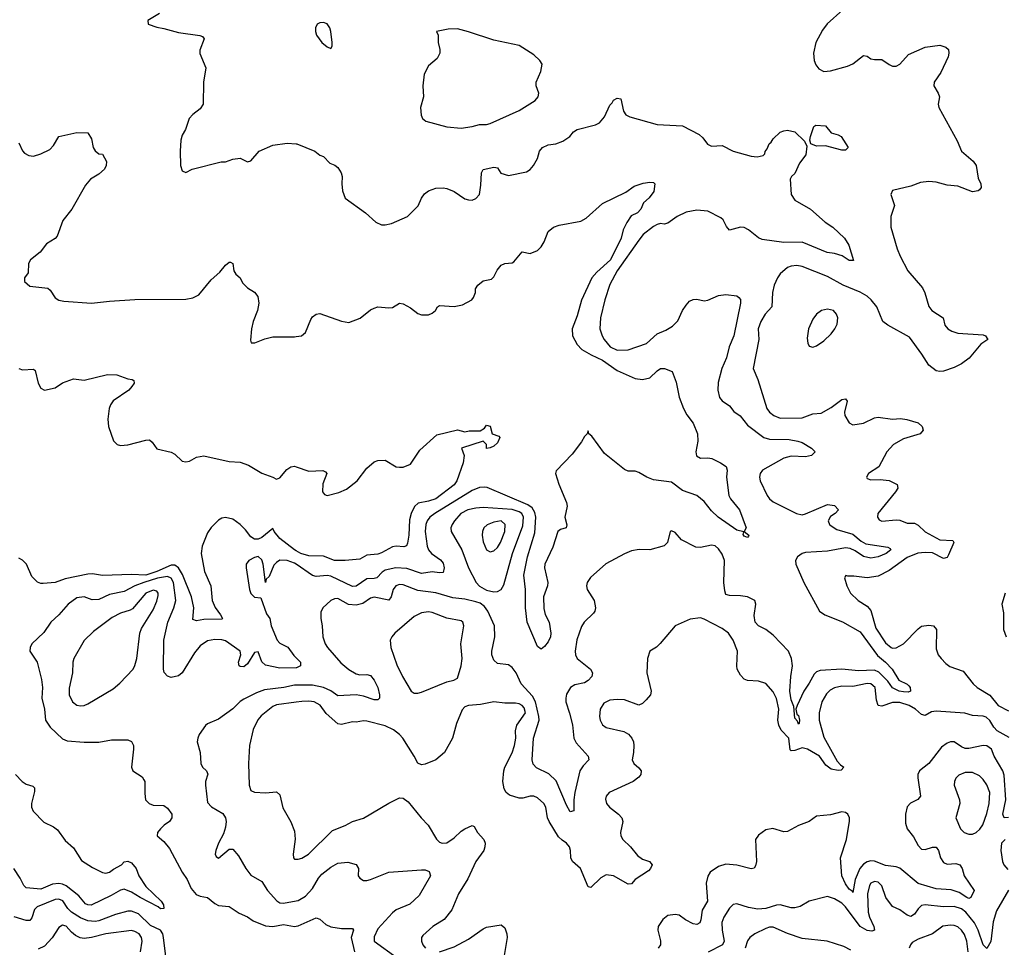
# Model space of a CAD drawing. Header units: inches. Extents: x 1603819 to 1745079, y 385938 to 533966.
# Tile 344 of 561: x 1668474 to 1673906, y 444016 to 449135. Entities that reach past the tile are written whole.
import ezdxf

# ---------------------------------------------------------------- set-up
doc = ezdxf.new("R2010")
doc.units = ezdxf.units.IN
doc.header["$MEASUREMENT"] = 0
doc.layers.add('B6464', color=7, linetype='Continuous')
doc.layers.add('B6474', color=7, linetype='Continuous')

msp = doc.modelspace()

# ---------------------------------------------------------------- linework, layer by layer
at = {"layer": 'B6464', "color": 5}
for points, elevation in [([(1669246, 449170), (1669181, 449130), (1669182, 449110), (1669230, 449093.4), (1669270, 449086.7), (1669350, 449063.8), (1669467.5, 449047.5), (1669482, 449042), (1669492, 449030), (1669467.5, 448967.5), (1669467.9, 448947.9), (1669500.7, 448870), (1669487.3, 448790), (1669485.5, 448670), (1669470, 448642.7), (1669430, 448612.7), (1669408.4, 448590), (1669388.5, 448530), (1669370, 448498), (1669363.5, 448470), (1669359, 448410), (1669361.1, 448330), (1669370, 448301), (1669390, 448291.3), (1669426, 448310), (1669586, 448350), (1669610, 448351), (1669650, 448364.7), (1669690, 448371), (1669730, 448351.3), (1669750, 448356), (1669795.3, 448410), (1669870, 448442.8), (1669950, 448454), (1670000, 448450.2)], 360), ([(1668470, 448456), (1668490, 448411), (1668499.5, 448399.5), (1668525.1, 448385.1), (1668550, 448383), (1668590, 448395.5), (1668640.5, 448419.5), (1668659.7, 448440.3), (1668690, 448490.3), (1668790, 448512.9), (1668850, 448510.4), (1668870, 448478), (1668879.1, 448430), (1668890, 448411), (1668910, 448394.8), (1668930, 448394), (1668952.5, 448352.5), (1668951.4, 448330), (1668940.9, 448310), (1668910, 448282.3), (1668864.7, 448255.3), (1668837.4, 448222.6), (1668762.2, 448090), (1668712.4, 448027.6), (1668680, 447940), (1668670, 447928.4), (1668622.6, 447897.4), (1668587.6, 447852.4), (1668534, 447810), (1668522, 447790), (1668521, 447739), (1668500.7, 447710), (1668499.5, 447690), (1668530, 447665.5), (1668630, 447654), (1668642.5, 447642.5), (1668670, 447600.7), (1668690, 447587.4), (1668717.3, 447582.7), (1668870, 447570.2), (1668970, 447582.2), (1669109.2, 447590.8), (1669390, 447593.5), (1669430, 447600.2), (1669462.7, 447617.3), (1669530, 447699.5), (1669577.5, 447742.5), (1669610, 447780.7), (1669630, 447797.3), (1669636.8, 447796.8), (1669650.5, 447790.5), (1669654.8, 447750), (1669666.8, 447730), (1669690.5, 447710.5), (1669703.4, 447683.4), (1669730, 447656), (1669770, 447631), (1669787.1, 447607.1), (1669793.4, 447570), (1669786, 447530), (1669762.6, 447470), (1669752.4, 447430), (1669747.1, 447367.1), (1669751.6, 447351.6), (1669771.3, 447351.3), (1669825.8, 447374.2), (1669870, 447384.4), (1669990, 447385.5), (1670000, 447386.8)], 340), ([(1668470, 447211), (1668490, 447202.8), (1668550, 447206), (1668558.5, 447198.5), (1668576, 447130), (1668590, 447102), (1668610, 447091.3), (1668670, 447102.8), (1668709.4, 447130.6), (1668770, 447154), (1668830, 447146.4), (1668958, 447178), (1669010, 447174.9), (1669070, 447153.4), (1669094, 447150), (1669103.6, 447143.6), (1669106, 447130), (1669093.4, 447110), (1669075.5, 447090), (1668990, 447031.3), (1668974.9, 447010), (1668967.7, 446990), (1668959.6, 446930), (1668964.2, 446890), (1668990.7, 446810.7), (1669012, 446790), (1669030, 446785.5), (1669070, 446788), (1669170, 446815.5), (1669190, 446816.3), (1669204.1, 446804.1), (1669230, 446767.7), (1669310, 446748.4), (1669330, 446737.1), (1669370, 446698.4), (1669390, 446694.9), (1669410, 446699.6), (1669450, 446720.7), (1669490, 446728.6), (1669630, 446696.5), (1669690, 446693), (1669736.6, 446676.6), (1669810, 446632.8), (1669870.4, 446610.4), (1669890, 446598.8), (1669910, 446606), (1669947.3, 446652.7), (1669970, 446668.2), (1669990, 446670.3), (1670000, 446667.1)], 320), ([(1670000, 446204.1), (1669990, 446210), (1669910, 446272.5), (1669877.9, 446310), (1669870, 446327.2), (1669810, 446278.3), (1669790, 446267.8), (1669770, 446268.7), (1669750, 446280.3), (1669720.2, 446320.2), (1669691, 446350), (1669650, 446378.9), (1669610, 446388.3), (1669590, 446384.7), (1669570, 446373.9), (1669530, 446332.7), (1669510, 446302.9), (1669480.1, 446230), (1669475.7, 446190), (1669493.7, 446090), (1669527.7, 446010), (1669536.2, 445930), (1669551.5, 445891.5), (1669581.6, 445850), (1669592.4, 445830), (1669590, 445827.3), (1669490, 445825.5), (1669450, 445818.3), (1669430, 445825.2), (1669434.8, 445890), (1669421.5, 445950), (1669372.8, 446072.8), (1669350, 446109.9), (1669330, 446125.6), (1669310, 446124.8), (1669230.9, 446089.1), (1669170, 446069.1), (1669090, 446072.7), (1668930, 446067.8), (1668876.4, 446076.4), (1668850, 446075.8), (1668725.3, 446050), (1668670, 446029.4), (1668602.9, 446022.9), (1668590, 446023.4), (1668571.8, 446031.8), (1668541.6, 446061.6), (1668510.6, 446130), (1668490, 446151.8), (1668470, 446163.9)], 320), ([(1670000, 446129.6), (1669990, 446136.4), (1669950, 446150.6), (1669910, 446151.6), (1669890, 446140.3), (1669876, 446124), (1669850, 446062.9), (1669833.3, 446046.7), (1669830, 446028.7), (1669817.3, 446130), (1669810, 446154.2), (1669790, 446171.7), (1669770, 446167.1), (1669738.4, 446150), (1669724.2, 446130), (1669723.6, 446110), (1669741.3, 445990), (1669748.3, 445968.3), (1669770, 445948), (1669804.7, 445944.7), (1669835.8, 445855.8), (1669854.3, 445830), (1669861.1, 445790), (1669894.9, 445710), (1669910, 445694.9), (1669952.5, 445672.5), (1669987, 445627), (1670000, 445613.9)], 340), ([(1670000, 445558.9), (1669910, 445555.4), (1669830, 445572.9), (1669810, 445591.1), (1669790, 445647), (1669770, 445643), (1669730, 445579.8), (1669710, 445564.4), (1669690, 445565.1), (1669684.4, 445570), (1669681.4, 445590), (1669694.1, 445630), (1669689.8, 445650), (1669610, 445706.4), (1669590, 445713.4), (1669550, 445714.9), (1669510, 445707.9), (1669470, 445679.9), (1669438.5, 445641.5), (1669370, 445531.3), (1669350, 445514.7), (1669310, 445504.4), (1669290, 445511.3), (1669271.7, 445531.7), (1669266.6, 445550), (1669269.2, 445710), (1669291.6, 445810), (1669325, 445890), (1669334.6, 445930), (1669322.9, 446030), (1669310, 446052.4), (1669290, 446061.8), (1669234, 446053.9), (1669158.6, 446030), (1669109.3, 446010.7), (1669050, 445979.9), (1668970, 445963.4), (1668910, 445935.9), (1668873.7, 445933.7), (1668830, 445949.7), (1668790, 445944.4), (1668741.7, 445910), (1668690.1, 445849.9), (1668646, 445810), (1668607.7, 445752.3), (1668541.1, 445690), (1668532, 445670), (1668530.4, 445650), (1668570.3, 445590), (1668594.5, 445494.5), (1668599.8, 445450), (1668596.6, 445390), (1668611.2, 445330), (1668616.5, 445270), (1668641.1, 445230), (1668710, 445165.7), (1668735.1, 445155.1), (1668830, 445148.4), (1668910, 445148.5), (1668980.4, 445160.4), (1669050, 445161.3), (1669070, 445160.4), (1669091.6, 445151.6), (1669101.6, 445130), (1669101.6, 445110), (1669090.5, 445010), (1669097.3, 444990), (1669150, 444956.3), (1669159.6, 444939.6), (1669163.7, 444930), (1669163.7, 444863.7), (1669168.2, 444830), (1669187.3, 444810), (1669210, 444800.4), (1669270, 444799.1), (1669290, 444783), (1669312.4, 444750), (1669312.7, 444730), (1669300.3, 444710), (1669270.4, 444690), (1669250.4, 444670), (1669234.9, 444650), (1669233, 444630), (1669270, 444600.3), (1669300.9, 444560.9), (1669370.2, 444430.2), (1669398.6, 444390), (1669420, 444340), (1669447.9, 444307.9), (1669470, 444298.5), (1669510, 444290.2), (1669550, 444257), (1669570, 444247.2), (1669630, 444241.5), (1669684.5, 444204.5), (1669730, 444183.6), (1669761.9, 444161.9), (1669830, 444133.4), (1669870, 444131.2), (1669930, 444141.7), (1669990, 444130.1), (1670000, 444131.9)], 340), ([(1670000, 445463.2), (1669990, 445463.3), (1669930.4, 445449.6), (1669823.9, 445436.1), (1669779.5, 445420.5), (1669710, 445385.7), (1669690, 445372.4), (1669650, 445332.2), (1669570, 445275.6), (1669510.3, 445249.7), (1669499.9, 445240.1), (1669464.4, 445190), (1669455.8, 445170), (1669453.7, 445150), (1669470.2, 445090.2), (1669473.6, 445030), (1669481.7, 445010), (1669505.3, 444990), (1669511.3, 444971.3), (1669499.3, 444930), (1669498.5, 444910), (1669510, 444814.8), (1669531.3, 444791.3), (1669594.6, 444754.6), (1669610, 444730.4), (1669613.4, 444710), (1669610, 444679), (1669598.4, 444641.6), (1669570.3, 444590), (1669556.9, 444550), (1669552.4, 444530), (1669557.6, 444517.6), (1669570, 444507), (1669630, 444556.4), (1669650, 444557.1), (1669680.3, 444520.3), (1669721.1, 444450), (1669750, 444414), (1669810, 444378.9), (1669840.2, 444330), (1669891.7, 444271.7), (1669910, 444261.6), (1669930, 444259), (1670000, 444272.6)], 360), ([(1670000, 445368.8), (1669890, 445354.7), (1669870, 445345), (1669806.3, 445293.7), (1669788.2, 445271.8), (1669762.8, 445217.2), (1669741.9, 445130), (1669736, 445030), (1669739.5, 444910), (1669750, 444881.7), (1669770, 444872.3), (1669830, 444867.5), (1669890, 444873.4), (1669910, 444856.3), (1669925.9, 444785.9), (1669970, 444707.7), (1669990, 444656), (1669992.9, 444612.9), (1669982.3, 444530), (1669984.4, 444510), (1669990, 444502), (1670000, 444501.6)], 380), ([(1668450.7, 444970), (1668486.8, 444930), (1668510, 444916.3), (1668545.8, 444905.8), (1668556.1, 444896.1), (1668555.8, 444875.8), (1668538.8, 444810), (1668539.7, 444790), (1668547.8, 444767.8), (1668606.8, 444706.8), (1668661, 444681), (1668683.2, 444663.2), (1668724.3, 444604.3), (1668770, 444564.2), (1668815.4, 444495.4), (1668875.6, 444455.6), (1668930, 444428.9), (1668950, 444425.3), (1668970, 444430.3), (1668992.3, 444447.7), (1669035.1, 444470), (1669050, 444487.3), (1669070, 444490.7), (1669090, 444482.8), (1669116, 444450), (1669131.3, 444410), (1669170, 444350.8), (1669253.6, 444270), (1669267, 444250), (1669270, 444229.5), (1669250, 444227.7), (1669238.3, 444238.3), (1669139.2, 444290), (1669090, 444320.8), (1669050, 444336.2), (1669030, 444331.5), (1668979.3, 444300.7), (1668868.4, 444248.4), (1668850, 444249.5), (1668836.5, 444256.4), (1668799.4, 444299.4), (1668730, 444355), (1668710, 444364.7), (1668690, 444367.6), (1668655.7, 444364.3), (1668590, 444337), (1668510, 444343.2), (1668496.3, 444356.3), (1668477.4, 444397.4), (1668441.3, 444450)], 320), ([(1669281.5, 443950), (1669267.8, 444070), (1669262.7, 444090), (1669249.9, 444109.9), (1669195.3, 444135.3), (1669130, 444200.9), (1669090, 444215.1), (1669070, 444214.4), (1669003.3, 444196.7), (1668910, 444162.5), (1668890, 444159), (1668850, 444162.5), (1668810, 444178.1), (1668760.2, 444210), (1668740.1, 444230), (1668712, 444272), (1668690, 444281.8), (1668670, 444278.9), (1668570, 444239.1), (1668556.3, 444223.7), (1668540.8, 444179.2), (1668530, 444163.1), (1668510, 444162.9), (1668443.6, 444183.6)], 340), ([(1669139.6, 443990), (1669148.7, 444050), (1669145.2, 444070), (1669132.9, 444090), (1669110, 444103.7), (1669090, 444107.5), (1668950, 444089.4), (1668870.6, 444069.4), (1668830, 444064), (1668808, 444068), (1668781.4, 444081.4), (1668759.2, 444099.2), (1668730, 444132.8), (1668710, 444138.5), (1668690, 444125.1), (1668652.9, 444067.1), (1668610, 444022.6), (1668575.5, 444004.5)], 360)]:
    msp.add_lwpolyline(points, dxfattribs=dict(at, elevation=elevation))
at = {"layer": 'B6464', "color": 5, "elevation": 360}
msp.add_lwpolyline([(1669210, 445986.6), (1669170, 445971), (1669095.8, 445884.2), (1669083.6, 445876.4), (1669030, 445859.8), (1668984.1, 445835.9), (1668881, 445759), (1668830, 445709.7), (1668772.8, 445610), (1668767.1, 445590), (1668765.4, 445530), (1668746.8, 445446.8), (1668747, 445410), (1668765.8, 445370), (1668790, 445352.4), (1668810, 445348.3), (1668830, 445350.2), (1668850, 445358.6), (1668990, 445442), (1669027.1, 445472.9), (1669099.2, 445550), (1669109.8, 445570.1), (1669119.8, 445610), (1669135.8, 445750), (1669145.6, 445774.4), (1669210, 445878.9), (1669230, 445925.3), (1669237.1, 445957.1), (1669237, 445970), (1669230, 445980.4)], close=True, dxfattribs=at)
at = {"layer": 'B6474', "color": 5}
for points, elevation in [([(1673015.4, 449190), (1672928.4, 449111.6), (1672903.1, 449077), (1672866.9, 449010), (1672853.5, 448950), (1672857.6, 448910), (1672866.8, 448886.8), (1672883.5, 448863.5), (1672910, 448849.1), (1672946.9, 448853.1), (1673041.4, 448878.6), (1673070, 448892.2), (1673130, 448937), (1673150, 448934.9), (1673170, 448919.3), (1673190, 448914.9), (1673230, 448916.3), (1673270, 448887.7), (1673290, 448878.8), (1673310, 448878.8), (1673330, 448890.8), (1673377.4, 448942.6), (1673470, 448983.8), (1673550, 448995.5), (1673584.1, 448984.1), (1673597.3, 448970), (1673600.5, 448950), (1673595.8, 448930), (1673556.3, 448843.7), (1673519.3, 448790), (1673517.1, 448770), (1673542, 448730), (1673547.7, 448710), (1673540.7, 448670), (1673544.9, 448650), (1673646.7, 448466.7), (1673670.4, 448410), (1673734.1, 448354.1), (1673750.2, 448330.2), (1673761, 448261), (1673775.8, 448230), (1673777.6, 448210), (1673770, 448196), (1673761, 448190), (1673730, 448186), (1673650, 448217.2), (1673590, 448221.8), (1673530, 448238.8), (1673490, 448242.8), (1673443.7, 448236.3), (1673390, 448216.5), (1673290, 448192.3), (1673280.7, 448170), (1673300.4, 448110), (1673280.2, 448050), (1673279.8, 447990), (1673315.3, 447870), (1673331.6, 447830), (1673373.4, 447750), (1673455.3, 447655.3), (1673468.1, 447628.1), (1673490, 447552.4), (1673506.2, 447530), (1673568.2, 447490), (1673578.7, 447450), (1673594.4, 447430), (1673615.8, 447415.8), (1673650, 447405.8), (1673790, 447395.8), (1673802.8, 447390), (1673814.8, 447370), (1673776.1, 447343.9), (1673712.1, 447267.9), (1673670, 447235.2), (1673630, 447216.1), (1673570, 447195.9), (1673550, 447192.8), (1673530, 447196.8), (1673488.9, 447228.9), (1673451.5, 447290), (1673382.9, 447382.9), (1673262.7, 447450), (1673235.3, 447470), (1673203.4, 447550), (1673171.7, 447590), (1673149.1, 447609.1), (1673110, 447632.2), (1673016.8, 447670), (1672930, 447717.1), (1672790, 447773.7), (1672761.7, 447778.3), (1672730, 447775.8), (1672710, 447767.3), (1672670, 447732.4), (1672653.9, 447710), (1672636.1, 447670), (1672626.4, 447630), (1672622.9, 447550), (1672587.4, 447510), (1672563.7, 447470), (1672548.2, 447430), (1672551, 447370), (1672519.7, 447210), (1672545.6, 447150), (1672596, 446990), (1672610, 446969.2), (1672634.6, 446950), (1672670, 446935.9), (1672790, 446937.5), (1672850, 446959.7), (1672895.9, 446964.1), (1672950, 446995), (1673010, 447038.3), (1673030, 447042.8), (1673038.5, 447030), (1673023.8, 446970), (1673026.3, 446950), (1673049.6, 446909.6), (1673070, 446900.2), (1673130, 446909.4), (1673190, 446937.1), (1673210, 446941.6), (1673290, 446931.4), (1673333.7, 446933.7), (1673369.1, 446929.1), (1673430.3, 446910.3), (1673453.4, 446890), (1673458, 446870), (1673442, 446850), (1673350, 446822.9), (1673294.7, 446790), (1673258.6, 446750), (1673213.1, 446666.9), (1673157.3, 446630), (1673144.9, 446610), (1673150, 446602.8), (1673170, 446595.5), (1673221.7, 446598.3), (1673270, 446592.6), (1673314.4, 446570), (1673318, 446550), (1673306.5, 446530), (1673208.8, 446410), (1673206.7, 446390), (1673215.6, 446375.6), (1673230, 446367.6), (1673310, 446375.8), (1673330, 446372.8), (1673370, 446357.1), (1673410, 446356.3), (1673430, 446344.8), (1673468.7, 446308.7), (1673550, 446264), (1673621.6, 446261.6), (1673627.1, 446250), (1673598.9, 446181.1), (1673590, 446166.2), (1673570, 446161.2), (1673510, 446192.8), (1673470, 446195.2), (1673429.8, 446190.2), (1673370, 446167.2), (1673270, 446095), (1673210, 446064.3), (1673150, 446054), (1673076, 446064), (1673043.2, 446063.2), (1673031.6, 446068.4), (1673024.7, 446055.3), (1673038, 446010), (1673058, 445970), (1673100.3, 445930), (1673150, 445899.3), (1673170, 445874.9), (1673196.4, 445776.4), (1673250, 445695.5), (1673282.3, 445670), (1673290, 445666.5), (1673310, 445668.3), (1673350, 445690.2), (1673430, 445774.2), (1673450, 445787.2), (1673490, 445794), (1673516.3, 445790), (1673532.4, 445770), (1673530, 445662.8), (1673541.8, 445630), (1673556.9, 445610), (1673582.8, 445582.8), (1673606.2, 445566.2), (1673679.2, 445539.2), (1673734, 445470), (1673756.5, 445450), (1673826.5, 445406.5), (1673871.6, 445350), (1673930, 445321.3)], 380), ([(1670000, 448450.2), (1670002, 448450), (1670102.8, 448410), (1670130, 448387.3), (1670150, 448381), (1670184.4, 448344.4), (1670212.3, 448332.3), (1670230, 448318.8), (1670247.7, 448290), (1670253.4, 448270), (1670250.6, 448229.4), (1670254.4, 448190), (1670270.3, 448150.3), (1670381.3, 448070), (1670438, 448018), (1670470, 448004), (1670490, 448002.8), (1670526, 448010), (1670614, 448050), (1670671.6, 448108.4), (1670690, 448150.6), (1670706.6, 448173.4), (1670730, 448190.4), (1670770, 448204.9), (1670810, 448207.3), (1670830, 448204), (1670870, 448187.7), (1670930, 448147.3), (1670950, 448140.7), (1670970, 448139.1), (1670990, 448147.7), (1671010, 448171), (1671018.2, 448221.8), (1671021.4, 448290), (1671030.9, 448309.1), (1671090, 448321.6), (1671099.9, 448319.9), (1671110, 448317.3), (1671129.1, 448289.1), (1671170, 448275.3), (1671270, 448296.3), (1671290, 448308.4), (1671309.5, 448330), (1671331.5, 448370), (1671341.6, 448410), (1671358, 448430), (1671390, 448443.8), (1671430.9, 448450.9), (1671470, 448464.9), (1671508.5, 448491.5), (1671530, 448516.3), (1671549.2, 448530), (1671650, 448555.4), (1671673.5, 448566.5), (1671699.9, 448600.1), (1671730, 448664.4), (1671743.3, 448676.7), (1671750, 448690.4), (1671770, 448702.8), (1671790, 448698), (1671805.3, 448630), (1671818.9, 448610), (1671839.2, 448599.2), (1671990, 448557.8), (1672130.1, 448550.1), (1672222.2, 448502.2), (1672242.9, 448482.9), (1672268.3, 448448.3), (1672290, 448436.9), (1672350, 448440.1), (1672410, 448410.1), (1672510, 448381.8), (1672542.3, 448377.8), (1672575.1, 448384.9), (1672585.6, 448394.4), (1672587, 448407), (1672598.3, 448421.7), (1672608.7, 448450), (1672620.5, 448459.5), (1672630, 448478), (1672670, 448514.8), (1672690, 448522), (1672710, 448524.7), (1672750, 448516), (1672804.5, 448464.5), (1672816.9, 448436.9), (1672810.4, 448390), (1672776.7, 448343.3), (1672750, 448287.3), (1672732.7, 448270), (1672725.2, 448254.8), (1672730.2, 448170), (1672750, 448139.6), (1672836.1, 448090), (1672917.7, 448017.7), (1672960.4, 447990), (1673024, 447930), (1673048, 447890), (1673073.4, 447806.6), (1673050, 447805.6), (1673011.2, 447831.2), (1672970, 447844.2), (1672929.2, 447850), (1672790, 447907.7), (1672690, 447906), (1672570, 447922.6), (1672550, 447931.1), (1672495.4, 447975.4), (1672470, 447987.6), (1672450, 447991), (1672390, 447974.3), (1672373.2, 447993.2), (1672355.3, 448030), (1672342.6, 448042.6), (1672270, 448078.9), (1672210, 448084.5), (1672150, 448072.2), (1672100.6, 448050), (1672050, 448012.9), (1672030, 448006.8), (1672010, 448009.8), (1671990, 448005.8), (1671970, 447994.3), (1671914.2, 447950), (1671890, 447919.4), (1671770, 447749.7), (1671730, 447673), (1671702.1, 447590), (1671678.1, 447490), (1671675.4, 447430), (1671687.8, 447390), (1671699.1, 447370), (1671732.4, 447330), (1671770, 447310.6), (1671830, 447313.2), (1671931.4, 447348.6), (1671990, 447402.3), (1672039.1, 447420.9), (1672076, 447444), (1672105.8, 447474.2), (1672129.8, 447530), (1672150, 447559.5), (1672170, 447581.1), (1672190, 447591.8), (1672210, 447592), (1672250, 447582.8), (1672270, 447586.7), (1672330, 447613.8), (1672370, 447619.5), (1672430, 447610.4), (1672441.6, 447601.6), (1672450.3, 447590.3), (1672450.3, 447570), (1672414.7, 447390), (1672387.5, 447330), (1672373.1, 447270), (1672348.4, 447210), (1672327.8, 447132.2), (1672325.2, 447090), (1672334.7, 447050), (1672350, 447031.6), (1672390, 447004.6), (1672413.5, 446973.5), (1672449.4, 446949.4), (1672490, 446897.3), (1672578.9, 446830), (1672610, 446819.8), (1672718.3, 446818.3), (1672766.4, 446810), (1672790, 446800.9), (1672841.6, 446770), (1672863, 446750), (1672842, 446730), (1672810, 446722.4), (1672730, 446726.2), (1672690, 446715.7), (1672571.4, 446648.6), (1672559.3, 446630), (1672555.6, 446610), (1672559.3, 446590), (1672597.7, 446510), (1672610, 446491.5), (1672630, 446473.6), (1672758.9, 446410), (1672790, 446403.3), (1672810, 446407.7), (1672930, 446458.8), (1672970, 446453.2), (1672991.7, 446430), (1672973.1, 446410), (1672947.3, 446392.7), (1672934.3, 446370), (1672941, 446350), (1672950, 446341.7), (1672982.2, 446322.2), (1673070, 446295.9), (1673116.5, 446256.5), (1673142.3, 446242.3), (1673264.2, 446224.2), (1673276.9, 446216.9), (1673279.5, 446210), (1673253.7, 446190), (1673210, 446169.9), (1673170, 446164), (1673130, 446172.7), (1673083.6, 446203.6), (1673055.9, 446215.9), (1673030, 446220.9), (1672930, 446202.6), (1672810, 446194.8), (1672791.1, 446188.9), (1672766, 446170), (1672754.4, 446150), (1672756.5, 446130), (1672799.7, 446030), (1672886.2, 445870), (1672916.1, 445850), (1673012.7, 445812.7), (1673110, 445756.6), (1673207, 445627), (1673250.1, 445590), (1673287.1, 445550), (1673323.8, 445490), (1673370, 445468.5), (1673379.5, 445459.5), (1673387, 445450), (1673388.4, 445430), (1673375.5, 445424.5), (1673350, 445425.1), (1673326.6, 445430), (1673290, 445447.2), (1673263.9, 445483.9), (1673234.8, 445514.8), (1673214.1, 445534.1), (1673190, 445545.3), (1673101.6, 445541.6), (1673010, 445550.6), (1672890, 445544.2), (1672870, 445536.2), (1672856.9, 445523.1), (1672830, 445473.7), (1672799.3, 445430), (1672762.4, 445350), (1672756.4, 445330), (1672761.6, 445301.6), (1672770, 445294.8), (1672775.6, 445270), (1672774, 445250), (1672770, 445247.3), (1672764.6, 445264.6), (1672750, 445281.2), (1672744, 445344), (1672730, 445380.7), (1672722, 445430), (1672728, 445510), (1672738.2, 445570), (1672732, 445610), (1672714.6, 445650), (1672630, 445738.1), (1672590, 445769.9), (1672550.3, 445790.3), (1672531.2, 445810), (1672526.5, 445846.5), (1672535.2, 445910), (1672529.8, 445930), (1672490, 445949.9), (1672450, 445955.9), (1672390, 445956.9), (1672370, 445963.7), (1672363.3, 445983.3), (1672359.4, 446030), (1672363.2, 446150), (1672350, 446184.7), (1672330, 446214.5), (1672310, 446230.8), (1672290, 446235.6), (1672230, 446222.2), (1672204.8, 446224.8), (1672125.5, 446265.5), (1672090, 446304.5), (1672070, 446315.1), (1672062.8, 446310), (1672047.7, 446250), (1672030, 446232.3), (1671950, 446209.2), (1671892.1, 446212.1), (1671850, 446204.5), (1671810, 446187.3), (1671707.6, 446132.4), (1671622.5, 446057.5), (1671604.9, 446030), (1671601.6, 446010), (1671604.4, 445990), (1671642.7, 445930), (1671650.2, 445889.8), (1671646.5, 445870), (1671639.8, 445860.2), (1671589, 445811), (1671573.9, 445786.1), (1671546.9, 445713.1), (1671538.4, 445650), (1671540.2, 445630), (1671548.8, 445608.8), (1671623.7, 445550), (1671633.4, 445530), (1671630.3, 445510), (1671610, 445488), (1671590, 445475.8), (1671536.2, 445463.8), (1671513.4, 445450), (1671490, 445412.3), (1671486.3, 445390), (1671487.6, 445370), (1671508.1, 445308.1), (1671523.1, 445243.1), (1671531.8, 445170), (1671544.2, 445144.2), (1671610.3, 445070), (1671614, 445050), (1671581.9, 445018.1), (1671563.7, 444990), (1671536.6, 444870), (1671531.1, 444830), (1671531.5, 444768.5), (1671510, 444762.7), (1671490, 444799.3), (1671434.3, 444934.3), (1671393.8, 444973.8), (1671325.5, 445005.5), (1671306.6, 445026.6), (1671300.7, 445050), (1671308.9, 445170), (1671339, 445270), (1671338.6, 445290), (1671320.3, 445370), (1671302.6, 445402.6), (1671241, 445470), (1671212.5, 445530), (1671190, 445560.8), (1671170, 445574.4), (1671110, 445582), (1671090, 445600.5), (1671079.4, 445630), (1671078.4, 445650), (1671094.8, 445730), (1671094, 445790), (1671056.1, 445870), (1671037.5, 445897.5), (1671014.9, 445914.9), (1670990, 445923.2), (1670930, 445937.1), (1670864.3, 445944.3), (1670770, 445971.7), (1670670, 445985.6), (1670590, 446017), (1670570, 446017.2), (1670548.4, 446010), (1670534, 445990), (1670523.8, 445950), (1670510, 445930.9), (1670430, 445948.6), (1670410, 445942.3), (1670366.1, 445913.9), (1670330, 445904.2), (1670288.5, 445908.5), (1670230, 445940.2), (1670210, 445939.4), (1670190, 445929.8), (1670146.5, 445890), (1670135.3, 445864.7), (1670134.7, 445830), (1670142.4, 445790), (1670145.5, 445730), (1670159.1, 445690), (1670171.3, 445670), (1670245.5, 445585.5), (1670290, 445548.3), (1670330, 445524.2), (1670350, 445518.9), (1670390, 445520.7), (1670410, 445516), (1670430, 445490.4), (1670448.9, 445450), (1670459.5, 445410), (1670459.1, 445390), (1670450, 445382), (1670430, 445381.1), (1670370, 445401.7), (1670330, 445408.9), (1670230, 445403), (1670190, 445431.3), (1670150, 445450.3), (1670090, 445462.9), (1670000, 445463.2)], 360), ([(1670000, 447386.8), (1670029.5, 447390.5), (1670051.3, 447408.7), (1670080.1, 447479.9), (1670090, 447494.8), (1670110, 447510.8), (1670130, 447513.4), (1670250, 447471.8), (1670290, 447464.2), (1670352.9, 447487.1), (1670410, 447534.8), (1670430, 447544), (1670450, 447550.6), (1670510, 447544.9), (1670530, 447547.3), (1670570, 447570.5), (1670590, 447567.3), (1670630, 447544.9), (1670670, 447513.4), (1670690, 447507.3), (1670730, 447507.3), (1670750, 447516), (1670768.7, 447530), (1670779, 447550), (1670790, 447558.8), (1670870, 447552.2), (1670917.7, 447562.3), (1670968.7, 447590), (1670978, 447602), (1670988.7, 447630), (1670989, 447650), (1671001.2, 447670), (1671030, 447694), (1671077, 447703), (1671090, 447716), (1671107.8, 447752.2), (1671130, 447780.7), (1671150, 447790.6), (1671190, 447794), (1671200.9, 447799.1), (1671246.6, 447853.4), (1671290, 447844.9), (1671330, 447862), (1671350, 447882), (1671367.6, 447910), (1671390, 447966), (1671419, 447990), (1671450, 448002), (1671570, 448023.7), (1671599.4, 448040.6), (1671690, 448121.6), (1671817.2, 448182.8), (1671863.6, 448216.4), (1671913.3, 448233.3), (1671950, 448239.5), (1671970, 448237.1), (1671978, 448230), (1671973, 448187), (1671947.1, 448152.9), (1671915.9, 448124.1), (1671901.6, 448090), (1671882, 448070), (1671847.5, 448052.5), (1671823.4, 448016.6), (1671803.9, 447976.1), (1671792.9, 447930), (1671732.6, 447810), (1671657.4, 447742.6), (1671630.8, 447710), (1671572.9, 447587.1), (1671550, 447501.6), (1671521.1, 447430), (1671524, 447390), (1671550, 447343.1), (1671575.9, 447315.9), (1671626.1, 447286.1), (1671690, 447256.1), (1671770, 447198.7), (1671870, 447154.3), (1671910, 447150.2), (1671950, 447159.6), (1671990, 447198), (1672010, 447210.3), (1672031, 447210), (1672073.3, 447193.3), (1672095.1, 447135.1), (1672111.6, 447051.6), (1672135.8, 446990), (1672154.1, 446954.1), (1672190, 446908), (1672212.7, 446850), (1672214.9, 446810), (1672204.4, 446750), (1672208.3, 446728.3), (1672230, 446715.3), (1672270, 446717), (1672293, 446713), (1672341, 446690), (1672370.8, 446670), (1672377.3, 446650), (1672373.4, 446610), (1672385.7, 446510), (1672394.9, 446490), (1672445.7, 446430), (1672482, 446330), (1672471.3, 446310), (1672496, 446290), (1672494.8, 446285.2), (1672490, 446278), (1672470, 446285.2), (1672465.6, 446294.4), (1672468.9, 446308.9), (1672430, 446318.7), (1672326.9, 446390), (1672290, 446425.1), (1672250, 446476.9), (1672210, 446509.3), (1672130, 446537.6), (1672070, 446582), (1671970, 446595.6), (1671934.5, 446610), (1671890, 446636.9), (1671870, 446643), (1671830, 446643.6), (1671810, 446652.3), (1671700.9, 446740.9), (1671630, 446837.2), (1671614, 446850), (1671610, 446866), (1671604.7, 446850), (1671590, 446835.3), (1671574, 446806), (1671522.5, 446737.5), (1671434, 446646), (1671430.7, 446630), (1671448.4, 446571.6), (1671490.2, 446470), (1671493.8, 446450), (1671481.6, 446390), (1671493.1, 446346.9), (1671488.5, 446331.5), (1671457.5, 446322.5), (1671443.2, 446310), (1671415.5, 446224.5), (1671370.6, 446130), (1671370.1, 446110), (1671387.7, 446030), (1671385.2, 446010), (1671363.3, 445950), (1671365.8, 445885.8), (1671372.5, 445852.5), (1671395.6, 445810), (1671404.7, 445750), (1671402.3, 445730), (1671390, 445702), (1671370, 445675.1), (1671350, 445661.2), (1671330, 445675.3), (1671273.3, 445810), (1671264.2, 445890), (1671263.6, 445990), (1671254.7, 446070), (1671274.6, 446170), (1671316.5, 446303.5), (1671320.7, 446390), (1671316.3, 446416.3), (1671300.9, 446440.9), (1671276.9, 446456.9), (1671052.9, 446552.9), (1671035.8, 446555.8), (1671010, 446553), (1670970, 446536.7), (1670764.1, 446410), (1670736.6, 446390), (1670721.5, 446370), (1670714.3, 446350), (1670710.9, 446310), (1670721.5, 446230), (1670728.4, 446210), (1670745.1, 446190), (1670794.8, 446154.8), (1670810, 446136), (1670816.1, 446110), (1670810, 446084.7), (1670790, 446082.2), (1670750, 446087.2), (1670690, 446078.2), (1670610, 446107.1), (1670549.7, 446110.3), (1670490, 446096.6), (1670473.5, 446086.5), (1670445, 446055), (1670430, 446050.5), (1670390, 446049.9), (1670330, 446008.2), (1670310, 446006.9), (1670190, 446064.1), (1670170, 446068.4), (1670110, 446062), (1670090, 446068.4), (1670000, 446129.6)], 340), ([(1670000, 446667.1), (1670070, 446644.2), (1670146.4, 446646.4), (1670160.7, 446640.7), (1670167.7, 446630), (1670146.1, 446573.9), (1670144.7, 446530), (1670155.6, 446515.6), (1670170, 446509.2), (1670235, 446525), (1670276.4, 446543.6), (1670336.4, 446590), (1670390, 446659.5), (1670430, 446694.6), (1670450, 446702), (1670490, 446704.4), (1670550, 446667.3), (1670570, 446664.9), (1670590, 446666), (1670630, 446683), (1670681.1, 446758.9), (1670775.5, 446844.5), (1670890, 446871.3), (1670930, 446861), (1670954, 446866), (1671014.6, 446865.4), (1671038.3, 446881.7), (1671050, 446898), (1671070, 446891.3), (1671080.7, 446850), (1671116.7, 446836.7), (1671123, 446830), (1671110, 446799.7), (1671090, 446782.2), (1671070, 446772.7), (1671050, 446769), (1671049.4, 446790), (1671030, 446809.4), (1670911.3, 446770), (1670926, 446730), (1670920.7, 446690), (1670886.4, 446590), (1670870, 446568.5), (1670770.2, 446490), (1670730, 446477.3), (1670673, 446467), (1670652.1, 446447.9), (1670633.7, 446410), (1670625.4, 446374.6), (1670620.5, 446290), (1670613.3, 446246.7), (1670608.1, 446231.9), (1670593.4, 446226.6), (1670550.5, 446230.5), (1670530, 446225.2), (1670470, 446192.2), (1670450, 446185.9), (1670390, 446179.9), (1670350, 446157.8), (1670270.2, 446149.8), (1670210, 446150.5), (1670150, 446174.7), (1670070, 446176.4), (1670024.1, 446190), (1670000, 446204.1)], 320), ([(1673911.6, 445970), (1673892.8, 445910), (1673901.6, 445861.6), (1673900.9, 445770), (1673916, 445730)], 420), ([(1673932.9, 445172.9), (1673866.8, 445210), (1673848, 445230), (1673826.8, 445266.8), (1673805.4, 445285.4), (1673790, 445291.7), (1673730, 445294.6), (1673687.7, 445307.7), (1673530, 445319.6), (1673504.9, 445315.1), (1673470, 445295.2), (1673450, 445299.7), (1673415.8, 445330), (1673380.9, 445350), (1673330, 445367.4), (1673290, 445366.7), (1673230, 445347.3), (1673210, 445349.8), (1673200.4, 445380.4), (1673194.5, 445450), (1673170, 445469.9), (1673150, 445472.4), (1673070, 445454.8), (1673010, 445456.6), (1672970, 445448.1), (1672945.7, 445434.3), (1672925.4, 445414.6), (1672899.9, 445370), (1672884.4, 445310), (1672884.2, 445270), (1672910, 445175.9), (1672983.5, 445043.5), (1673002.3, 445022.3), (1673020.5, 445010), (1673006.6, 444993.4), (1672988.8, 444991.2), (1672950, 444998.4), (1672920.9, 445020.9), (1672886.7, 445070), (1672820.9, 445110), (1672790, 445116.4), (1672750, 445101.6), (1672730, 445100.3), (1672725.1, 445105.1), (1672718.1, 445170), (1672674.8, 445214.8), (1672661.5, 445241.5), (1672656.9, 445270), (1672662.1, 445330), (1672650, 445389.6), (1672630, 445425.6), (1672590, 445471.8), (1672550, 445484.2), (1672490, 445488.3), (1672470, 445496.3), (1672450, 445517.6), (1672432.4, 445550), (1672429.8, 445570), (1672433.8, 445650), (1672411, 445711), (1672384.4, 445750), (1672350, 445775.2), (1672250, 445827.4), (1672230, 445834.5), (1672172.5, 445827.5), (1672090, 445789.4), (1672007.5, 445692.5), (1671987.1, 445672.9), (1671950, 445649.2), (1671937.4, 445610), (1671934, 445530), (1671957, 445430), (1671953.7, 445410), (1671930, 445381.6), (1671910, 445362), (1671890, 445352.3), (1671810, 445381), (1671770, 445383.7), (1671730, 445380.2), (1671697, 445363), (1671676.3, 445330), (1671672.1, 445290), (1671675.8, 445270), (1671690, 445243.7), (1671710, 445229.1), (1671807.5, 445207.5), (1671832.1, 445192.1), (1671850.2, 445170.2), (1671859.5, 445150), (1671861.7, 445130), (1671861.1, 445090), (1671852.4, 445050), (1671861.3, 445030), (1671890, 445006.4), (1671902.6, 444990), (1671900.8, 444970), (1671890, 444954.7), (1671858.3, 444930), (1671726.4, 444870), (1671710.3, 444850), (1671706.3, 444833.7), (1671711.7, 444810), (1671727, 444790), (1671777.4, 444750), (1671795.5, 444730), (1671801.6, 444710), (1671788.4, 444650), (1671790.2, 444630), (1671801.8, 444610), (1671843.8, 444570), (1671881.5, 444521.5), (1671910, 444501.4), (1671947.7, 444490), (1671963, 444470), (1671954.9, 444450), (1671942.2, 444437.8), (1671870.1, 444389.9), (1671850, 444366.6), (1671830, 444364.5), (1671750, 444409.9), (1671710, 444416.5), (1671680.6, 444399.4), (1671625.6, 444345.6), (1671610, 444348.7), (1671567.1, 444450), (1671523.2, 444490), (1671514.4, 444510), (1671513.6, 444550), (1671507.9, 444570), (1671491.4, 444590), (1671466.2, 444606.2), (1671446.3, 444626.3), (1671394.7, 444710), (1671386.1, 444730), (1671376.7, 444790), (1671364.9, 444810), (1671330, 444840.6), (1671310, 444849.1), (1671290, 444849.8), (1671250, 444838.6), (1671230, 444839.4), (1671176.2, 444856.2), (1671157.8, 444870), (1671146.1, 444890), (1671139.5, 444930), (1671144.9, 444990), (1671150.5, 445010), (1671190.3, 445089.7), (1671203.4, 445130), (1671210.4, 445170), (1671209.9, 445210.1), (1671217.4, 445242.6), (1671263.7, 445310), (1671256.7, 445336.7), (1671245.4, 445350), (1671230, 445358.7), (1671210, 445364), (1671150, 445363.1), (1671090, 445371.2), (1671016, 445356), (1670950, 445349.4), (1670930, 445342.7), (1670914.2, 445325.8), (1670883.7, 445250), (1670861.7, 445170), (1670817.4, 445090), (1670770, 445051.1), (1670710, 445025.6), (1670690, 445022), (1670670, 445032.3), (1670651, 445070), (1670586.9, 445170), (1670569.9, 445190), (1670536, 445216), (1670490, 445237.2), (1670390, 445264.5), (1670370, 445265.3), (1670330, 445257.7), (1670310, 445261), (1670250, 445245.4), (1670230, 445248.2), (1670165.6, 445305.6), (1670132, 445352), (1670098.4, 445370), (1670070, 445374.1), (1670030, 445372.6), (1670000, 445368.8)], 380), ([(1670000, 445613.9), (1670023.8, 445590), (1670023, 445570), (1670001.1, 445558.9), (1670000, 445558.9)], 340), ([(1673930, 444733), (1673905.1, 444730), (1673897.3, 444750), (1673913.8, 444830), (1673906, 444966), (1673897.3, 444990), (1673849.4, 445070), (1673835, 445110), (1673810, 445126.8), (1673790, 445129.3), (1673710, 445112.3), (1673690, 445112.6), (1673670, 445121.2), (1673630, 445149.1), (1673610, 445149.2), (1673590, 445141.9), (1673559.2, 445120.8), (1673490, 445030.7), (1673438, 444990), (1673428.8, 444970), (1673428.9, 444951.1), (1673444.3, 444850), (1673429, 444831), (1673388.4, 444811.6), (1673369.7, 444790.3), (1673361.2, 444750), (1673361.3, 444701.3), (1673369.6, 444669.6), (1673405.2, 444625.2), (1673430, 444576.9), (1673450, 444556.8), (1673470, 444555.3), (1673510, 444568.1), (1673530, 444568), (1673543, 444550), (1673554, 444510), (1673570, 444484.1), (1673590, 444475.2), (1673638.4, 444478.4), (1673661.3, 444470), (1673672.9, 444450), (1673684.2, 444410), (1673740.4, 444330), (1673721.3, 444290), (1673710, 444285.7), (1673698.7, 444290), (1673657.4, 444317.4), (1673613.7, 444333.7), (1673530, 444339.1), (1673430, 444367.9), (1673330, 444451.6), (1673310, 444459.3), (1673250, 444468), (1673190, 444491), (1673170, 444492.2), (1673150, 444487.6), (1673130, 444475.2), (1673109.5, 444450.4), (1673082.9, 444390), (1673070, 444317.6), (1673066, 444326), (1673050, 444335.9), (1673030, 444365.4), (1673008.8, 444410), (1673003, 444510), (1673035.4, 444610), (1673052.1, 444712.1), (1673051.7, 444730), (1673042.3, 444750), (1673030, 444760.2), (1673010, 444763.4), (1672946.8, 444746.8), (1672870, 444738.9), (1672830.2, 444709.8), (1672770, 444688.3), (1672710, 444655.6), (1672690, 444653.6), (1672628.7, 444671.3), (1672590, 444663.7), (1672550, 444635.1), (1672532.7, 444610), (1672538.5, 444490), (1672534, 444466), (1672526.7, 444453.3), (1672510, 444448.4), (1672430, 444469.8), (1672370, 444474.8), (1672330, 444462.2), (1672283.8, 444430), (1672270, 444407.6), (1672262, 444370), (1672268.9, 444270), (1672238.9, 444221.1), (1672232.5, 444167.5), (1672225.5, 444150), (1672210, 444142.2), (1672190, 444145.8), (1672146.6, 444166.6), (1672112.3, 444192.3), (1672090, 444197.4), (1672050, 444190.8), (1672021.3, 444170), (1671995.7, 444130), (1671994.1, 444110), (1672009, 444051), (1672008.9, 444030), (1671996.9, 444010)], 420), ([(1670000, 444501.6), (1670010, 444501.3), (1670030, 444507.8), (1670066.6, 444530), (1670199.6, 444660.4), (1670270, 444687.4), (1670310, 444710.2), (1670370, 444728), (1670510, 444811.6), (1670570, 444840.4), (1670590, 444839.1), (1670617.8, 444817.8), (1670688.4, 444730), (1670726.7, 444690), (1670773.2, 444613.2), (1670790, 444595.9), (1670803.8, 444590), (1670830, 444591.6), (1670870, 444619.8), (1670910, 444657.3), (1670930, 444668.8), (1670970, 444688.2), (1670981.6, 444681.6), (1670998.9, 444650), (1671033.8, 444610), (1671041.3, 444590), (1671040.9, 444570), (1671034, 444550), (1670991.1, 444490), (1670946.3, 444393.7), (1670894.3, 444310), (1670857.2, 444222.8), (1670816.5, 444170), (1670753.4, 444130), (1670698.5, 444081.5), (1670690.3, 444069.7), (1670690.3, 444050), (1670698.3, 444030), (1670712, 444010)], 380), ([(1673910, 444610.6), (1673891.4, 444590), (1673887.2, 444550), (1673896.3, 444490), (1673904.2, 444470), (1673925.7, 444445.7)], 440), ([(1670000, 444272.6), (1670010, 444274.6), (1670050, 444298.8), (1670090, 444339.8), (1670122.8, 444397.2), (1670140.6, 444419.4), (1670190, 444457.7), (1670230, 444480.3), (1670284.9, 444484.9), (1670330, 444473.4), (1670343, 444450), (1670340.5, 444410), (1670350, 444397.3), (1670370, 444384.9), (1670390, 444384.2), (1670409, 444390), (1670510, 444430.3), (1670690, 444443.1), (1670710, 444442.4), (1670733.8, 444433.8), (1670740.4, 444410), (1670677.6, 444302.4), (1670625.8, 444254.2), (1670550, 444221.9), (1670530, 444206.8), (1670450, 444117.4), (1670430, 444074), (1670429.5, 444049.5), (1670557.3, 443957.3)], 360), ([(1673929.1, 444330.9), (1673863.9, 444216.1), (1673843.8, 444156.2), (1673832.5, 444047.5), (1673810, 444009.7), (1673790, 444029.6), (1673761.8, 444110), (1673740.9, 444150), (1673694.3, 444210), (1673670, 444228.6), (1673630, 444241.7), (1673570, 444239.9), (1673470, 444249.2), (1673450, 444245.8), (1673430, 444227.8), (1673410, 444198.2), (1673390, 444186.2), (1673370, 444193.2), (1673330, 444222.2), (1673290, 444240.3), (1673253.3, 444290), (1673230, 444355.6), (1673210, 444375.2), (1673190, 444379.4), (1673170, 444369.8), (1673162.4, 444357.6), (1673151.3, 444310), (1673154.9, 444210), (1673162.4, 444182.4), (1673186.8, 444130), (1673190.2, 444110), (1673175.7, 444104.3), (1673150, 444109.3), (1673110, 444130.4), (1673030, 444238.3), (1673010, 444258.5), (1672970, 444282.4), (1672930, 444295.8), (1672829.1, 444270.9), (1672779.5, 444240.5), (1672750, 444233.3), (1672730, 444233.1), (1672670, 444249.2), (1672650, 444248.7), (1672590, 444229.3), (1672546.2, 444226.2), (1672495.4, 444235.4), (1672430, 444255.1), (1672410, 444252.8), (1672390, 444231.6), (1672358, 444182), (1672348.2, 444151.8), (1672349.4, 444110), (1672361.4, 444050), (1672351.9, 444030), (1672271.5, 443988.5)], 440), ([(1670000, 444131.9), (1670010, 444133.6), (1670110, 444177.5), (1670130, 444171.6), (1670162.3, 444142.3), (1670190, 444129.4), (1670250, 444118.6), (1670310, 444119.1), (1670315.3, 444110), (1670302.4, 444070), (1670320.6, 443990)], 340), ([(1670790, 443991.5), (1670870, 444017.8), (1670950, 444060.6), (1671030, 444117.8), (1671050, 444126.7), (1671130, 444139.6), (1671150, 444123.1), (1671162.3, 444090), (1671164.1, 444070), (1671145.9, 443970)], 380), ([(1673060, 444000), (1673020.5, 444020.5), (1672929.2, 444050), (1672790, 444064.5), (1672710, 444092), (1672630, 444126.9), (1672610, 444126.2), (1672590, 444118.9), (1672530.3, 444090), (1672502, 444070), (1672489, 444051), (1672476.1, 444010)], 460), ([(1673707, 443990), (1673699, 444050), (1673685.9, 444085.9), (1673670, 444109.8), (1673650, 444128.4), (1673630, 444135.5), (1673610, 444137.5), (1673567.7, 444132.3), (1673509.2, 444090.8), (1673430, 444061.5), (1673398.3, 444041.7), (1673388.1, 444030), (1673381.8, 444010)], 460)]:
    msp.add_lwpolyline(points, dxfattribs=dict(at, elevation=elevation))
for points, elevation in [([(1670150, 449119.2), (1670130, 449117.7), (1670115.5, 449110), (1670106.4, 449090), (1670105.7, 449070), (1670111.8, 449050), (1670141.3, 449010), (1670170, 448985.2), (1670190, 448977.1), (1670197.7, 448990), (1670197.3, 449010), (1670191, 449070), (1670184.7, 449090), (1670170, 449112.1)], 380), ([(1670890, 449084), (1670836.9, 449083.1), (1670774, 449070), (1670782, 449050), (1670782, 449010), (1670791.3, 448970), (1670791.3, 448950), (1670778, 448922), (1670730, 448881.2), (1670704.9, 448835.1), (1670698, 448770), (1670702.3, 448710), (1670685.2, 448650), (1670688, 448608), (1670696.4, 448590), (1670714.8, 448574.8), (1670830, 448544.6), (1670910, 448537.4), (1670970, 448545.7), (1671010, 448557), (1671050, 448556.9), (1671070, 448561.6), (1671230, 448633.8), (1671318, 448690), (1671335.1, 448710), (1671338.3, 448730), (1671324.2, 448770), (1671324.2, 448790), (1671349.4, 448850), (1671357.2, 448890), (1671344, 448910), (1671310, 448942), (1671230, 448992.7), (1671090, 449022), (1670949.1, 449069.1)], 380), ([(1673010, 448414.5), (1672919.6, 448439.6), (1672870, 448437), (1672838, 448450), (1672834, 448470), (1672837.2, 448490), (1672854.8, 448545.2), (1672867, 448553), (1672919.1, 448550), (1672950, 448511), (1672990, 448500.7), (1673006, 448490), (1673044, 448430), (1673030, 448416)], 360), ([(1672930, 447537.1), (1672897, 447530), (1672870, 447510.7), (1672850, 447483.1), (1672826.6, 447430), (1672818.5, 447378.5), (1672822.6, 447350), (1672830, 447334), (1672850, 447328.5), (1672870, 447336), (1672910, 447362), (1672950, 447400.9), (1672971.9, 447430), (1672984.4, 447455.6), (1672987.8, 447490), (1672980.8, 447510), (1672963, 447530)], 420), ([(1671030, 446442.4), (1670990, 446439.9), (1670946.7, 446430), (1670908.2, 446410), (1670873, 446370), (1670859, 446350), (1670852.6, 446330), (1670854.9, 446310), (1670913.6, 446210), (1670950.8, 446110), (1670991.8, 446030), (1671010, 446009.2), (1671050, 445986), (1671090, 445977.3), (1671110, 445978.9), (1671130, 445990.4), (1671144.1, 446015.9), (1671193.6, 446190), (1671250, 446341.7), (1671254.2, 446390), (1671243.9, 446410), (1671230, 446419.9), (1671190, 446432.2)], 360), ([(1671130, 446369.1), (1671090, 446361.8), (1671053.1, 446346.9), (1671035.5, 446330), (1671026.9, 446310), (1671025, 446290), (1671030, 446253.4), (1671049.3, 446210), (1671070, 446199.1), (1671090, 446203.9), (1671110, 446222.8), (1671126.5, 446250), (1671150.4, 446310), (1671152.9, 446350)], 380), ([(1670730, 445867), (1670690, 445862.5), (1670650, 445842.3), (1670543.7, 445750), (1670526.7, 445730), (1670517.4, 445710), (1670522, 445670), (1670555.2, 445575.2), (1670585.8, 445510), (1670634, 445430), (1670650, 445418.4), (1670670, 445417.4), (1670690, 445423.5), (1670830, 445481.3), (1670869.7, 445490.4), (1670890, 445501), (1670909.8, 445570), (1670914.8, 445610), (1670908.2, 445690), (1670923.8, 445790), (1670919.1, 445810), (1670910, 445818), (1670830, 445832.5), (1670750, 445863.9)], 380), ([(1673690, 444980.4), (1673654.5, 444965.5), (1673639.5, 444950), (1673630.4, 444930), (1673630.3, 444910), (1673658.5, 444830), (1673660.2, 444810), (1673638, 444730), (1673664.9, 444670), (1673684.9, 444650), (1673710, 444640.2), (1673730, 444640.3), (1673750, 444648.9), (1673771.7, 444668.3), (1673787.8, 444692.2), (1673810, 444753.4), (1673823.2, 444810), (1673825.8, 444870), (1673810, 444913), (1673790, 444942.6), (1673770, 444961.7), (1673730, 444979.7)], 440)]:
    msp.add_lwpolyline(points, close=True, dxfattribs=dict(at, elevation=elevation))

doc.saveas('drawing.dxf')
